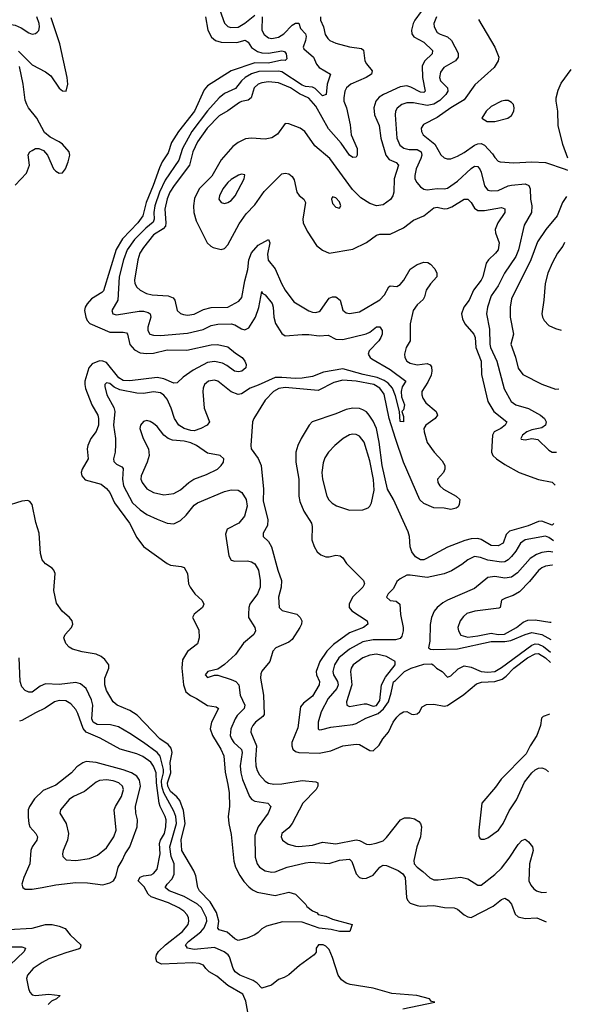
# Model space of a CAD drawing. Header units: inches. Extents: x 1552611 to 1694776, y 811966 to 917215.
# Tile 517 of 549: x 1690917 to 1694184, y 892538 to 898373. Entities that reach past the tile are written whole.
import ezdxf

# ---------------------------------------------------------------- set-up
doc = ezdxf.new("R2010")
doc.units = ezdxf.units.IN
doc.header["$MEASUREMENT"] = 0
doc.layers.add('B6899', color=7, linetype='Continuous')

msp = doc.modelspace()

# ---------------------------------------------------------------- linework, layer by layer
at = {"layer": 'B6899', "color": 5}
for points, elevation in [([(1693332.1, 898472.1), (1693256.6, 898370), (1693246.4, 898350), (1693237, 898310), (1693239.4, 898290), (1693252, 898272), (1693310, 898239.3), (1693361.6, 898190), (1693360.2, 898170), (1693315.6, 898130), (1693300.9, 898099.1), (1693302.2, 898030), (1693319, 897950), (1693310, 897941), (1693290, 897942.8), (1693233.5, 897973.5), (1693210, 897980.8), (1693170, 897974.8), (1693071.6, 897930), (1693046.6, 897913.4), (1693026.5, 897890), (1693014.9, 897850), (1693017.8, 897810), (1693046.2, 897746.2), (1693055.4, 897670), (1693085.3, 897570), (1693104.3, 897544.3), (1693146.6, 897526.6), (1693160.2, 897510), (1693135.5, 897430), (1693133, 897350), (1693126.8, 897330), (1693112.3, 897307.7), (1693070, 897276.7), (1693030, 897270.7), (1692990, 897283.9), (1692936.7, 897316.7), (1692887.5, 897367.5), (1692754.3, 897550), (1692664.7, 897624.7), (1692605, 897710), (1692577.2, 897730), (1692510, 897756), (1692490, 897757.2), (1692444.5, 897695.5), (1692410, 897672.7), (1692370, 897664.7), (1692289.5, 897670.5), (1692253.5, 897666.5), (1692210, 897645.7), (1692178.9, 897621.1), (1692110, 897542), (1692055, 897445.1), (1691980.1, 897370), (1691952.5, 897312.5), (1691945.2, 897270), (1691948.9, 897230), (1691961.7, 897181.7), (1692027.2, 897050), (1692048.2, 897030), (1692062.7, 897022.7), (1692110, 897010.2), (1692130, 897017.6), (1692150, 897038.6), (1692216.4, 897163.6), (1692258, 897222), (1692310, 897275), (1692364.6, 897355.4), (1692470, 897459), (1692490, 897463.5), (1692510, 897459.1), (1692530, 897443.5), (1692543, 897423), (1692557.8, 897350), (1692571, 897331), (1692600.6, 897310), (1692610.1, 897290.1), (1692593.7, 897190), (1692596.6, 897170), (1692618.9, 897118.9), (1692674.3, 897034.3), (1692710, 897006.3), (1692750, 896990.2), (1692890, 897013.5), (1692970, 897053.1), (1693030, 897095.9), (1693050, 897101.5), (1693110, 897101), (1693190, 897139.2), (1693250, 897184.2), (1693310, 897210.8), (1693370, 897258.9), (1693390, 897262.6), (1693430, 897251.9), (1693450, 897253.6), (1693475.7, 897264.3), (1693550, 897309.3), (1693570, 897309.1), (1693590, 897289), (1693610, 897255.2), (1693630, 897242.4), (1693670, 897242.1), (1693770, 897260.8), (1693790, 897251.4), (1693790.6, 897230), (1693749.5, 897170), (1693733.4, 897130), (1693735, 897110), (1693756, 897050), (1693750.2, 897010), (1693735.6, 896990), (1693692.8, 896950), (1693679.4, 896930), (1693659.6, 896850), (1693649.6, 896830), (1693604.8, 896770), (1693577.9, 896710), (1693547, 896670), (1693533.6, 896630), (1693539.3, 896599.3), (1693553.2, 896570), (1693605.6, 896510), (1693614, 896490), (1693619.1, 896430), (1693650.7, 896350), (1693651.5, 896270), (1693688.8, 896110), (1693724.6, 896050), (1693801.1, 895990), (1693792.5, 895970), (1693765.5, 895950), (1693726.8, 895930), (1693716.2, 895910), (1693711.2, 895810), (1693719.6, 895790), (1693741.1, 895770), (1693790, 895736.2), (1693874.4, 895690), (1693990, 895647.5), (1694070, 895632.9), (1694089.1, 895615.1)], 820), ([(1690730, 898374.8), (1690830, 898350.1), (1690890, 898340.4), (1690925.1, 898325.1), (1690970, 898294.4), (1690990, 898288.2), (1691010, 898290.3), (1691020.8, 898299.2), (1691030.6, 898309.4), (1691034.2, 898330), (1691032.8, 898350), (1691019, 898390)], 760), ([(1692016.6, 898390), (1692031.4, 898311.4), (1692053.3, 898270), (1692075.9, 898250), (1692110, 898240.8), (1692203, 898237), (1692252.5, 898252.5), (1692270, 898239), (1692290, 898207.4), (1692325.1, 898185.1), (1692350, 898175.7), (1692390, 898174.6), (1692470, 898188.7), (1692485.1, 898185.1), (1692495.7, 898170), (1692498.4, 898141.6), (1692490, 898131.1), (1692470, 898134), (1692390, 898114.4), (1692310, 898117.8), (1692170, 898070.4), (1692030, 897981), (1692010, 897958.2), (1691951.9, 897830), (1691857.4, 897710), (1691815.4, 897644.6), (1691796.6, 897583.4), (1691759.9, 897530), (1691744.6, 897495.4), (1691707.8, 897390), (1691665.4, 897290), (1691646.4, 897210), (1691616.7, 897170), (1691526, 897074), (1691488.3, 897011.7), (1691413.3, 896766.7), (1691403.9, 896756.1), (1691342.3, 896717.7), (1691315.9, 896690), (1691304, 896670), (1691301, 896650), (1691308.9, 896610), (1691316.6, 896590), (1691331.8, 896571.8), (1691450, 896520.8), (1691530, 896521.7), (1691550, 896518), (1691555.8, 896510), (1691568.9, 896448.9), (1691596.4, 896416.4), (1691630, 896398.1), (1691670, 896394.5), (1691710, 896397.3), (1691790, 896416.5), (1691906.4, 896413.6), (1692050, 896446.6), (1692087.7, 896447.7), (1692150, 896434.3), (1692195.8, 896395.8), (1692234.9, 896370), (1692250.5, 896350), (1692257.3, 896330), (1692256, 896310), (1692232, 896290), (1692213.4, 896286.6), (1692189.6, 896290), (1692144.4, 896324.4), (1692118.3, 896338.3), (1692070, 896346.4), (1692030, 896340.8), (1691943.8, 896296.2), (1691884.9, 896255.1), (1691850, 896221.4), (1691830, 896219.5), (1691770, 896244.4), (1691730, 896252.9), (1691570, 896231.8), (1691530, 896234.5), (1691503.3, 896250), (1691430, 896340.4), (1691410, 896349.5), (1691390, 896350.3), (1691346.7, 896333.3), (1691326.3, 896310), (1691302.9, 896230), (1691302.1, 896210), (1691306.5, 896186.5), (1691344.2, 896090), (1691379, 896030), (1691384.1, 896010), (1691383.9, 895970), (1691370, 895931.9), (1691338, 895890), (1691320.4, 895850), (1691316.8, 895830), (1691322.3, 895770), (1691286.7, 895710), (1691281.8, 895690), (1691284.7, 895670), (1691305.5, 895645.5), (1691399.5, 895619.5), (1691430, 895594.5), (1691450.1, 895570), (1691477.4, 895510), (1691566.9, 895390), (1691610, 895303.2), (1691650.8, 895250.8), (1691790, 895149.1), (1691810, 895140.2), (1691872.8, 895132.8), (1691890, 895125.5), (1691910, 895091), (1691916.9, 895030), (1691926.3, 895010), (1691954.9, 894970), (1691998, 894930), (1692008.2, 894910), (1691999.3, 894890), (1691950.5, 894850), (1691940.5, 894830), (1691977.1, 894757.1), (1691980.4, 894710), (1691970, 894673.2), (1691910, 894627.6), (1691881.5, 894578.5), (1691877.5, 894530), (1691886.9, 894430), (1691901.1, 894390), (1691927.5, 894367.5), (1691963.7, 894350), (1692030, 894308), (1692079.6, 894299.6), (1692093.6, 894290), (1692052.1, 894210), (1692044.4, 894170), (1692057.9, 894130), (1692108.1, 894050), (1692126.4, 894010), (1692132.8, 893912.8), (1692150, 893840.7), (1692156.5, 893790), (1692159.1, 893710), (1692151.8, 893650), (1692154.6, 893610), (1692170, 893544.7), (1692185.1, 893385.1), (1692195.8, 893350), (1692220.8, 893300.8), (1692244.9, 893264.9), (1692273.5, 893233.5), (1692295.5, 893215.5), (1692323.1, 893203.1), (1692430, 893181.5), (1692510, 893202.4), (1692550, 893190.4), (1692611.3, 893130), (1692618, 893118), (1692651.1, 893091.1), (1692678.8, 893078.8), (1692684.7, 893070), (1692730, 893060.7), (1692770, 893042), (1692886, 893010), (1692871.3, 892970), (1692810, 892969), (1692760.9, 892980.9), (1692690, 892988), (1692590, 893024.6), (1692473, 893027), (1692378.5, 893001.5), (1692350, 892985.2), (1692330, 892962.7), (1692310, 892949.3), (1692264.7, 892930), (1692210, 892916.3), (1692190, 892925.3), (1692144.7, 892964.7), (1692099.1, 892979.1), (1692090, 892989.2), (1692096.2, 893030), (1692082.6, 893082.6), (1692045.1, 893145.1), (1691981, 893210), (1691972.4, 893230), (1691959.5, 893299.5), (1691948.7, 893328.7), (1691877.2, 893450), (1691872.2, 893512.2), (1691897, 893610), (1691887, 893687), (1691864.6, 893744.6), (1691847, 893767), (1691810, 893798.5), (1691793.9, 893830), (1691792.9, 893850), (1691811.7, 893910), (1691807.8, 893970), (1691819.5, 894030), (1691814.6, 894054.6), (1691796.9, 894076.9), (1691746.9, 894110), (1691611.9, 894251.9), (1691570, 894279.8), (1691494, 894310), (1691469.7, 894330), (1691430, 894397.4), (1691420.4, 894430), (1691421.4, 894470), (1691444.6, 894530), (1691443.9, 894550), (1691421.9, 894581.9), (1691399.8, 894599.8), (1691370, 894612.8), (1691285.8, 894625.8), (1691230, 894642.6), (1691210, 894653.6), (1691190, 894676), (1691178.7, 894710), (1691185.6, 894730), (1691223.5, 894770), (1691230.9, 894790), (1691227.2, 894810), (1691212.6, 894830), (1691167.6, 894867.6), (1691134.9, 894914.9), (1691119.1, 894990), (1691126, 895090), (1691119.7, 895110), (1691110, 895122.4), (1691070, 895148.3), (1691050, 895172.3), (1691040.3, 895210), (1691031.6, 895330), (1691012.5, 895392.5), (1690990, 895499.3), (1690977.5, 895517.5), (1690964.4, 895524.4), (1690930, 895519.8), (1690828.3, 895488.3)], 740), ([(1690910, 898187.4), (1690990, 898104.9), (1691070, 898063.7), (1691100.7, 898040.7), (1691150, 897966.4), (1691170, 897950.5), (1691192.3, 897950), (1691201.7, 897990), (1691198.2, 898030), (1691155.2, 898230), (1691104, 898384)], 740), ([(1692352.6, 898390), (1692351.7, 898310), (1692364.7, 898284.7), (1692390, 898265.1), (1692410, 898261), (1692450, 898268.6), (1692481.2, 898290), (1692530, 898339.8), (1692550, 898353), (1692570, 898352.4), (1692580.5, 898320.5), (1692609.5, 898290), (1692613.3, 898273.3), (1692609.7, 898250), (1692594.7, 898210), (1692600.1, 898200.1), (1692656.5, 898150), (1692675.6, 898110), (1692690.3, 898090), (1692758, 898050), (1692738.7, 897990), (1692731.4, 897930), (1692710, 897922.1), (1692665.9, 897965.9), (1692650, 897972.7), (1692610, 897976.9), (1692590, 897985.1), (1692470, 898063.5), (1692448.8, 898068.8), (1692333.7, 898066.3), (1692290, 898052.9), (1692252.5, 898030), (1692229.6, 898010), (1692195.7, 897964.3), (1692130, 897935), (1692097.9, 897910), (1692030, 897832.1), (1691936.5, 897710), (1691881.3, 897610), (1691858.7, 897541.3), (1691778.2, 897421.8), (1691745.6, 897350), (1691716.7, 897270), (1691711.7, 897230), (1691713.3, 897190), (1691706.3, 897173.7), (1691662.9, 897137.1), (1691596.5, 897070), (1691553.5, 897010), (1691531.2, 896950), (1691505.8, 896850), (1691498.4, 896710), (1691461.7, 896650), (1691468.9, 896630), (1691490, 896624.7), (1691625, 896645), (1691650, 896645.1), (1691678, 896638), (1691690.2, 896630), (1691694.3, 896610), (1691676.3, 896550), (1691676, 896530), (1691687.8, 896510), (1691710, 896502.6), (1691750, 896501.2), (1691910, 896514.4), (1692003.1, 896536.9), (1692050, 896560.1), (1692090, 896569.1), (1692170.1, 896570.1), (1692190, 896565.1), (1692230, 896540.5), (1692250, 896535.5), (1692274, 896546), (1692314.2, 896610), (1692333.6, 896666.4), (1692350, 896762), (1692352.4, 896752.4), (1692370, 896743.1), (1692411.8, 896691.8), (1692418.7, 896670), (1692421, 896610), (1692432, 896572), (1692470, 896513.6), (1692490, 896499.7), (1692590, 896508.2), (1692630, 896508.2), (1692690, 896499.8), (1692743.7, 896503.7), (1692790, 896480.4), (1692830, 896478.1), (1692968.8, 896511.2), (1692990, 896521.5), (1693030, 896552.1), (1693050, 896552.9), (1693063.5, 896530), (1693063.5, 896510), (1693056.2, 896490), (1693043.5, 896470), (1692987.1, 896410), (1692981.1, 896390), (1692993.4, 896370), (1693003, 896363), (1693110, 896299.2), (1693204.2, 896230), (1693182.5, 896197.5), (1693175.8, 896170), (1693177.7, 896137.7), (1693196.1, 896090), (1693190, 896060.9), (1693180.5, 896050), (1693190, 896021), (1693190.1, 895989.9), (1693170, 895992), (1693166.2, 896050), (1693143, 896143), (1693124.9, 896190), (1693099.6, 896219.6), (1693075.5, 896235.5), (1693033.3, 896253.3), (1692950.1, 896269.9), (1692830, 896302.8), (1692715.6, 896284.4), (1692650, 896257.9), (1692590, 896247.7), (1692550, 896245.6), (1692470, 896253.4), (1692430, 896252.5), (1692330, 896206.1), (1692280.9, 896190), (1692230, 896156.5), (1692210, 896152.2), (1692170, 896167.2), (1692090, 896229.8), (1692070, 896236.2), (1692034.9, 896230), (1692011.3, 896210), (1692003, 896190), (1692001, 896170), (1692010, 896071), (1692041.3, 895990), (1692028, 895970), (1691990.5, 895950), (1691950, 895937.3), (1691930, 895937.6), (1691890, 895949.4), (1691859, 895970), (1691834.1, 896010), (1691814.3, 896070), (1691790, 896123.8), (1691770, 896148.3), (1691750, 896161.5), (1691710, 896167.9), (1691650, 896156.9), (1691610, 896158.8), (1691510, 896179.9), (1691476, 896196), (1691450, 896216), (1691430, 896220.5), (1691422, 896210), (1691421.3, 896198.7), (1691433.4, 896150), (1691473.7, 896073.7), (1691481, 896050), (1691471.6, 895970), (1691483.8, 895890), (1691484.5, 895855.5), (1691481.4, 895810), (1691472.4, 895770), (1691474, 895754), (1691490, 895738.3), (1691522.6, 895722.6), (1691530, 895713), (1691525, 895650), (1691530.7, 895610), (1691584.8, 895510), (1691630, 895468.7), (1691670, 895441.3), (1691730, 895412.8), (1691790, 895389.1), (1691830, 895385.2), (1691870, 895404.7), (1691903.4, 895436.6), (1691950, 895494.9), (1691970, 895510.2), (1692130, 895576.5), (1692170, 895586), (1692210, 895583.7), (1692232.4, 895570), (1692257.8, 895530), (1692264.9, 895490), (1692247.4, 895430), (1692215.3, 895390), (1692145.9, 895354.1), (1692136, 895324), (1692154.5, 895194.5), (1692168.4, 895170), (1692190, 895164.5), (1692265.6, 895165.6), (1692290, 895160.8), (1692310, 895147.2), (1692331.9, 895110), (1692341.8, 895050), (1692340.7, 895010), (1692324.7, 894970), (1692280.7, 894910), (1692274.4, 894890), (1692271.3, 894850), (1692272.6, 894830), (1692308.5, 894770), (1692314, 894750), (1692303.1, 894730), (1692242.9, 894677.1), (1692194.2, 894610), (1692130, 894551.7), (1692090, 894523.6), (1692031.3, 894510), (1692014.8, 894490), (1692030, 894474.8), (1692070, 894488.7), (1692090, 894487.4), (1692170, 894462.8), (1692197, 894450), (1692214.2, 894430), (1692222.2, 894370), (1692250.8, 894310), (1692245.4, 894290), (1692204.2, 894250), (1692193.4, 894230), (1692167.3, 894170), (1692163.4, 894130), (1692170.7, 894110), (1692185.1, 894090), (1692230, 894047), (1692235, 894030), (1692222.4, 893950), (1692225.7, 893910), (1692236.1, 893870), (1692278, 893770), (1692292.1, 893752.1), (1692310, 893741.3), (1692386.8, 893730), (1692404.6, 893710), (1692388.1, 893670), (1692330, 893588.5), (1692310, 893538), (1692311.8, 893410), (1692322.3, 893370), (1692336.5, 893350), (1692370, 893328.4), (1692410, 893321.4), (1692430, 893323), (1692500.7, 893350), (1692610, 893376.8), (1692639.8, 893379.8), (1692750, 893372.3), (1692810, 893392.5), (1692870, 893397.3), (1692884.2, 893384.2), (1692910.2, 893310), (1692928.9, 893288.9), (1692950, 893282.7), (1692970, 893285), (1693010, 893303.7), (1693049.9, 893350.1), (1693061.9, 893358.1), (1693070, 893362), (1693090, 893360.5), (1693158, 893330), (1693186.1, 893310), (1693198.8, 893290), (1693207.6, 893170), (1693214.1, 893154.1), (1693230, 893137.7), (1693270, 893122.2), (1693290, 893119.7), (1693370, 893124.1), (1693432, 893112), (1693490, 893110.2), (1693510, 893101.6), (1693550, 893068.4), (1693570, 893056.9), (1693590, 893052.4), (1693721.6, 893118.4), (1693770, 893159.5), (1693790, 893167.2), (1693810, 893154.9), (1693830, 893131.8), (1693851.7, 893071.7), (1693870, 893055.5), (1693910, 893046.7), (1693978.8, 893050), (1694034.1, 893026.5)], 760), ([(1692698.9, 898390), (1692699.2, 898370), (1692715.6, 898330), (1692725.2, 898285.2), (1692741, 898261), (1692753.4, 898250), (1692790, 898234), (1692870, 898211.3), (1692942, 898202), (1692953, 898193), (1692960.6, 898130), (1692970.7, 898110.7), (1693004.9, 898070), (1693000.3, 898050), (1692969.2, 898030), (1692878.5, 897990), (1692851.5, 897970), (1692842.4, 897950), (1692836.3, 897910), (1692837.3, 897890), (1692851.7, 897850), (1692873.8, 897750), (1692879.9, 897690), (1692916.3, 897610), (1692915.9, 897570), (1692910, 897559.1), (1692890, 897556.5), (1692870, 897569.9), (1692821.2, 897641.2), (1692746.4, 897726.4), (1692670, 897860.2), (1692630, 897908.9), (1692573.7, 897933.7), (1692519.8, 897970), (1692450, 897999.3), (1692390, 898005.5), (1692350, 897999), (1692329.7, 897990.3), (1692306, 897970), (1692288.4, 897910), (1692270, 897896.5), (1692230, 897888.4), (1692218.1, 897881.9), (1692150, 897832.9), (1692097.2, 897802.8), (1692027.2, 897730), (1691970.1, 897650), (1691943.2, 897590), (1691922.7, 897510), (1691831.5, 897390), (1691806.5, 897350), (1691790, 897311.5), (1691777.1, 897250), (1691782.2, 897170), (1691779.4, 897150), (1691766.7, 897133.3), (1691710, 897097.2), (1691650, 897023.4), (1691628.7, 896990), (1691617.1, 896950), (1691597.2, 896830), (1691599, 896810), (1691610, 896787.9), (1691630.3, 896770), (1691667, 896750), (1691701.5, 896741.5), (1691795.5, 896735.5), (1691825.3, 896725.3), (1691835, 896710), (1691850.1, 896650.1), (1691870, 896632.2), (1691886, 896626), (1691910, 896622.1), (1691950, 896627.6), (1692004.5, 896655.5), (1692050, 896668.1), (1692150, 896670.1), (1692215.6, 896704.4), (1692232.9, 896727.1), (1692250, 896824.9), (1692267.7, 896892.3), (1692274.5, 896950), (1692289.7, 896990.3), (1692330, 897037.6), (1692390.1, 897070.1), (1692397.6, 897050), (1692384.1, 896984.1), (1692387.6, 896947.6), (1692430, 896895.8), (1692466.8, 896810), (1692488.9, 896770), (1692540.1, 896700.1), (1692630, 896648), (1692650, 896639.1), (1692670, 896636.9), (1692690, 896642.8), (1692697.6, 896650), (1692750, 896721.8), (1692770, 896731.4), (1692790, 896730.1), (1692814.2, 896710), (1692831, 896651), (1692850, 896636.5), (1692870, 896632.3), (1692930, 896641), (1693050, 896713.1), (1693078.3, 896741.7), (1693102.6, 896790), (1693110, 896796.5), (1693150, 896791), (1693170, 896804), (1693191, 896829), (1693230, 896894.2), (1693270, 896922.3), (1693310, 896935.8), (1693334.6, 896934.6), (1693350, 896924.2), (1693375.5, 896895.5), (1693387.6, 896870), (1693387.8, 896850), (1693350, 896807.3), (1693324.2, 896770), (1693315.2, 896730), (1693306, 896714), (1693270, 896682.6), (1693247.2, 896650), (1693230.2, 896570.2), (1693230.2, 896470), (1693206.5, 896430), (1693194.9, 896390), (1693197.3, 896370), (1693209.1, 896350), (1693230, 896336.9), (1693270, 896328.1), (1693330, 896335), (1693348, 896328), (1693355.6, 896315.6), (1693358.1, 896290), (1693353.1, 896266.9), (1693334.9, 896225.1), (1693299, 896170), (1693298.8, 896150), (1693305.1, 896130), (1693322.3, 896102.3), (1693382.8, 896050), (1693390.3, 896030), (1693376.9, 896010), (1693322.3, 895970), (1693311.3, 895950), (1693313.2, 895930), (1693330, 895866.7), (1693372.2, 895810), (1693418.9, 895759), (1693433.8, 895730), (1693434.9, 895710), (1693426.5, 895690), (1693390.3, 895650), (1693392.3, 895630), (1693404.4, 895610), (1693427.1, 895590), (1693502.8, 895550), (1693522.7, 895530), (1693519.7, 895500.3), (1693513.4, 895486.6), (1693502.6, 895477.4), (1693470, 895470.4), (1693430, 895478), (1693370, 895479), (1693310, 895505.9), (1693287.2, 895527.2), (1693190.6, 895750), (1693142.2, 895890), (1693104.8, 896010), (1693074.6, 896154.6), (1693050, 896189.9), (1693014.3, 896210), (1692910, 896230.5), (1692830, 896235.7), (1692776.9, 896223.1), (1692684.8, 896175.2), (1692490, 896193), (1692452, 896188), (1692419.8, 896170), (1692370, 896118.9), (1692302.6, 896010), (1692296, 895990), (1692285, 895850), (1692287.2, 895830), (1692330, 895773), (1692346.8, 895730), (1692360.1, 895590), (1692358.8, 895518.8), (1692386.7, 895410), (1692384, 895376), (1692359.1, 895330), (1692358, 895310), (1692390, 895280.8), (1692408.3, 895248.3), (1692445, 895110), (1692467.2, 895050), (1692466, 895010), (1692448.7, 894950), (1692453.6, 894890), (1692470.9, 894870.9), (1692557.6, 894850), (1692578, 894830), (1692587.2, 894810), (1692584.9, 894790), (1692575.8, 894770), (1692530, 894699.3), (1692510, 894683.4), (1692433.4, 894650), (1692415.3, 894630), (1692397.6, 894570), (1692350, 894511.3), (1692344.2, 894495.8), (1692343.2, 894470), (1692361.3, 894370), (1692364.7, 894255.3), (1692357.5, 894242.5), (1692314, 894210), (1692296.8, 894190), (1692287.6, 894170), (1692286.4, 894150), (1692320.1, 894070), (1692312.8, 893990), (1692314.7, 893950), (1692322.7, 893922.7), (1692337.2, 893897.2), (1692370, 893860.2), (1692390, 893848.6), (1692422.9, 893842.9), (1692470, 893843.4), (1692590, 893863.7), (1692670, 893856), (1692682.8, 893850), (1692683.4, 893843.4), (1692682.5, 893830), (1692671.8, 893810), (1692594.3, 893730), (1692530, 893608.7), (1692510, 893583.7), (1692469.5, 893550.5), (1692465.8, 893530), (1692473.7, 893510), (1692506.7, 893486.7), (1692550, 893474), (1692570, 893472.9), (1692650, 893480.3), (1692710, 893497.7), (1692790, 893489.3), (1692910, 893512.7), (1692930, 893507.6), (1692970, 893487.1), (1692990, 893485.2), (1693028.2, 893491.8), (1693070, 893506.7), (1693090, 893526), (1693171.2, 893630), (1693196.5, 893643.5), (1693230, 893643.1), (1693255.9, 893635.9), (1693281, 893621), (1693291, 893610), (1693297, 893590), (1693290.8, 893529.3), (1693269, 893470), (1693250.3, 893390.3), (1693253.1, 893370), (1693270, 893350.3), (1693305.3, 893325.3), (1693346.8, 893286.8), (1693370, 893275.9), (1693394.6, 893274.6), (1693530, 893290.9), (1693570, 893281.2), (1693630, 893244), (1693650, 893243.6), (1693730, 893306.6), (1693770, 893345), (1693816.1, 893403.9), (1693870, 893484.6), (1693890, 893508.4), (1693910, 893516.2), (1693930, 893500.2), (1693953.5, 893470), (1693958.6, 893450), (1693935.8, 893370), (1693932.8, 893270), (1693943.6, 893243.6), (1693961.5, 893221.5), (1693977.1, 893210), (1694010, 893200.6), (1694036.8, 893202.2)], 780), ([(1692102.5, 898430), (1692130, 898352.2), (1692150, 898332.1), (1692166.5, 898326.5), (1692210, 898329.6), (1692250, 898353.2), (1692310, 898399.6)], 760), ([(1693386, 898390), (1693370.2, 898350), (1693371, 898330), (1693390, 898297.3), (1693406.8, 898286.8), (1693451, 898271), (1693474.2, 898250), (1693513.9, 898173.9), (1693514.2, 898150), (1693496.9, 898130), (1693429.2, 898090), (1693410, 898062.9), (1693403.5, 898030), (1693408.6, 898010), (1693450.1, 897970.1), (1693452.2, 897950), (1693440.7, 897930), (1693405.6, 897894.4), (1693370, 897872.6), (1693330, 897864.5), (1693250, 897880.2), (1693210, 897880.6), (1693179.5, 897870), (1693151.8, 897848.2), (1693142.8, 897830), (1693140.6, 897810), (1693149.5, 897670), (1693168.8, 897630), (1693190.9, 897610.9), (1693223.3, 897603.3), (1693270, 897603.1), (1693294.7, 897590), (1693298.3, 897570), (1693293.4, 897550), (1693264.4, 897490), (1693256.1, 897450), (1693258, 897430), (1693268.2, 897408.2), (1693290, 897382.6), (1693310, 897368.1), (1693330, 897365.5), (1693390, 897372.9), (1693430, 897369.6), (1693450, 897375.1), (1693510, 897415.3), (1693590, 897491.6), (1693610, 897504.3), (1693630, 897502.4), (1693643, 897483), (1693650.1, 897469.9), (1693668.8, 897388.8), (1693690, 897362.3), (1693710, 897357.8), (1693750, 897360.1), (1693810, 897389), (1693830, 897392.5), (1693910, 897399.4), (1693933, 897390), (1693939.3, 897370), (1693941.8, 897310), (1693950.9, 897270), (1693947.8, 897230), (1693904, 897156), (1693870.6, 897010), (1693856.1, 896970), (1693788.2, 896870), (1693750, 896796.4), (1693710, 896735.6), (1693688, 896670), (1693681, 896630), (1693698.5, 896538.5), (1693700.6, 896450), (1693705.5, 896430), (1693743.4, 896350), (1693785.8, 896185.8), (1693828.4, 896110), (1693855.3, 896090), (1693930, 896067.7), (1694001.1, 896030), (1694025.7, 896010), (1694035.8, 895990), (1694030.4, 895970), (1694010, 895954.3), (1693950, 895941.7), (1693920.5, 895930), (1693895.5, 895910), (1693885.5, 895890), (1693887.4, 895887.4), (1693910, 895883.6), (1693950, 895890.4), (1693985, 895884.9), (1694050, 895821.1), (1694070, 895810.3), (1694095.9, 895809)], 840), ([(1693633.7, 898373.7), (1693730.2, 898210.2), (1693753.8, 898150), (1693750.2, 898130), (1693726.3, 898090), (1693612.2, 897987.8), (1693550, 897897.7), (1693470, 897849.9), (1693390, 897793.4), (1693308.1, 897751.9), (1693294, 897730), (1693295.8, 897710), (1693306.9, 897690), (1693375.9, 897635.9), (1693411.5, 897571.5), (1693430, 897554.9), (1693449.3, 897549.3), (1693470, 897549.2), (1693510, 897564), (1693550, 897586.3), (1693610, 897628.6), (1693630, 897637.5), (1693650, 897639), (1693670, 897629.4), (1693717.4, 897577.4), (1693730, 897556.5), (1693750, 897535.3), (1693762.8, 897530), (1693844.1, 897524.1), (1693950, 897530.2), (1694030, 897527.6), (1694147.2, 897487.2), (1694160.4, 897481.8)], 860), ([(1690890, 897392.6), (1690956.5, 897463.5), (1690974.5, 897510), (1690967.6, 897572.4), (1690976.2, 897590), (1690990, 897598.3), (1691010, 897608.9), (1691030, 897610.2), (1691058, 897598), (1691081.8, 897570), (1691117.6, 897490), (1691130, 897476.1), (1691150, 897464), (1691170, 897466.3), (1691187.4, 897490), (1691204.4, 897530), (1691213.6, 897570), (1691208.9, 897590), (1691170, 897634.6), (1691150, 897649.8), (1691096.7, 897676.6), (1691064.5, 897704.5), (1691017.5, 897790), (1690969.3, 897850), (1690958.6, 897870), (1690950, 897896), (1690937.1, 897990), (1690914.9, 898094.9)], 740), ([(1694163.2, 897552.7), (1694133.6, 897633.6), (1694106.5, 897746.5), (1694104, 897830), (1694093.8, 897890), (1694094.6, 897910), (1694105, 897955), (1694123.4, 897996.6), (1694183.7, 898077.5)], 860), ([(1694154.4, 897324.8), (1694131.2, 897288.8), (1694100.5, 897210), (1694033.6, 897130), (1693983.3, 897056.7), (1693945, 896950), (1693830, 896718.3), (1693822, 896670), (1693821.6, 896610), (1693841, 896510), (1693826, 896450), (1693853.1, 896373.1), (1693870, 896308), (1693896.4, 896270), (1694010, 896212.4), (1694090, 896183.6), (1694109.6, 896184.9)], 860), ([(1694143.9, 897053.1), (1694134.4, 897030), (1694102.3, 896990), (1694070, 896929.6), (1694044.5, 896870), (1694028.6, 896810), (1694021.4, 896710), (1694009.2, 896630), (1694012.9, 896610), (1694023.1, 896590), (1694050, 896561.3), (1694090, 896543.1), (1694123.4, 896533)], 880), ([(1694081.2, 895388), (1694070, 895376.5), (1694010, 895400.8), (1693990, 895398.4), (1693927.6, 895372.4), (1693817.7, 895342.3), (1693798.1, 895321.9), (1693779.4, 895270), (1693750, 895254), (1693710, 895257.3), (1693650, 895292.2), (1693630, 895298.1), (1693590, 895296.6), (1693552.8, 895287.2), (1693450, 895246), (1693323, 895177), (1693310, 895171.8), (1693290, 895172.7), (1693261.1, 895190), (1693238.5, 895218.5), (1693229.6, 895249.6), (1693225.3, 895310), (1693217, 895337), (1693130, 895528.7), (1693095.5, 895590), (1693062.9, 895730), (1693046.4, 895870), (1693030.7, 895949.3), (1693010, 895993.4), (1692986.1, 896030), (1692970, 896048.4), (1692950, 896061.3), (1692930, 896067.7), (1692890, 896070.4), (1692850, 896062.5), (1692790, 896037), (1692649.1, 895990), (1692631.3, 895970), (1692584, 895890), (1692563.5, 895850), (1692551.8, 895810), (1692551.6, 895750), (1692569.4, 895650), (1692570.7, 895550), (1692576.6, 895516.6), (1692600.1, 895460.1), (1692644.6, 895390), (1692649.4, 895370), (1692647.6, 895290), (1692660.2, 895250), (1692679.4, 895219.4), (1692700.6, 895200.6), (1692730, 895190.2), (1692750, 895190.2), (1692790, 895199.5), (1692814.9, 895194.9), (1692830, 895184), (1692852.2, 895150), (1692953.8, 895050), (1692958.8, 895030), (1692948.6, 895010), (1692888.4, 894950), (1692867.3, 894910), (1692867.7, 894890), (1692883.6, 894870), (1692974.6, 894810), (1692978.9, 894790), (1692953.1, 894770), (1692870, 894738.7), (1692776.1, 894670), (1692735.5, 894630), (1692693.7, 894570), (1692672.3, 894510), (1692674.4, 894490), (1692692.4, 894450), (1692690.1, 894430), (1692650, 894363.9), (1692597.2, 894322.8), (1692580.2, 894299.8), (1692564.1, 894175.9), (1692528.4, 894090), (1692527.9, 894070), (1692533.8, 894050), (1692550, 894035.5), (1692569.7, 894029.7), (1692690, 894025.7), (1692759.8, 894040.2), (1692830, 894070.2), (1692910, 894079.1), (1692930, 894076.5), (1692990, 894042), (1693010, 894038.8), (1693046.6, 894073.4), (1693068, 894110), (1693100.4, 894150), (1693128.9, 894210), (1693150, 894240.3), (1693170, 894259.7), (1693190, 894270.2), (1693210, 894273.1), (1693237.3, 894257.3), (1693250, 894254.4), (1693270, 894259.3), (1693283.7, 894270), (1693300.1, 894299.9), (1693326.2, 894313.8), (1693370, 894315.8), (1693430, 894303.8), (1693450, 894309.3), (1693547, 894373), (1693622.3, 894437.7), (1693652.3, 894447.7), (1693730, 894450.5), (1693774.6, 894465.4), (1693797.3, 894482.7), (1693842.6, 894530), (1693924.7, 894590), (1693970, 894614.2), (1693990, 894616.5), (1694030, 894591.2), (1694060.6, 894562.9)], 820), ([(1694077.6, 895284.2), (1694050, 895304.4), (1694030, 895311.2), (1693910.3, 895290), (1693883.5, 895270), (1693856, 895224), (1693830, 895191.2), (1693810, 895171.9), (1693790, 895160.7), (1693770, 895158), (1693689.9, 895169.9), (1693645.8, 895185.8), (1693610, 895190.7), (1693570, 895171.6), (1693535.8, 895144.2), (1693474.4, 895105.6), (1693430, 895089.1), (1693330, 895067.9), (1693230, 895081.7), (1693210, 895080.5), (1693170, 895059.7), (1693150, 895042.4), (1693130, 895002), (1693099.1, 894970), (1693089.1, 894950), (1693110, 894930.6), (1693147.1, 894927.1), (1693168, 894910), (1693172.1, 894847.9), (1693188.6, 894770), (1693188.6, 894750), (1693179.8, 894720.2), (1693170, 894706.5), (1693142.1, 894697.9), (1693010, 894697.6), (1692950, 894685.1), (1692870, 894641.8), (1692807.4, 894590), (1692780.8, 894550), (1692771, 894510), (1692774.4, 894490), (1692798.2, 894450), (1692802.9, 894430), (1692795.4, 894410), (1692743.6, 894350), (1692702.4, 894270), (1692683.8, 894210), (1692684.2, 894170), (1692690, 894164.6), (1692705.9, 894165.9), (1692760.3, 894179.7), (1692890, 894195.2), (1692910, 894201.5), (1692966.2, 894233.8), (1693039.2, 894260.8), (1693071.9, 894288.1), (1693100.9, 894330), (1693117.3, 894382.7), (1693130, 894449.1), (1693143.3, 894456.7), (1693194.9, 894510), (1693234.6, 894530), (1693310, 894553.4), (1693354.9, 894554.9), (1693366.4, 894550), (1693384.4, 894530), (1693418, 894510), (1693450, 894476.4), (1693470, 894485.2), (1693513.5, 894526.5), (1693550, 894542.8), (1693590, 894536.6), (1693650, 894509.7), (1693690, 894505.9), (1693730, 894509.6), (1693770, 894533), (1693950, 894666.9), (1693970, 894673.9), (1693990, 894672.8), (1694019, 894659), (1694061.3, 894623.7)], 840), ([(1694075.3, 895217.3), (1694050, 895221.5), (1694010, 895214.6), (1693976.9, 895203.1), (1693940.6, 895179.4), (1693865.6, 895094.4), (1693830, 895068.8), (1693790, 895062.2), (1693730, 895072.5), (1693690, 895067.5), (1693610, 895002), (1693450, 894933.7), (1693422.3, 894917.7), (1693388.4, 894890), (1693372.3, 894867.7), (1693355.8, 894830), (1693347.8, 894787.8), (1693346.2, 894690), (1693338, 894650), (1693350, 894641.8), (1693370, 894639.8), (1693510, 894644.2), (1693710, 894688.3), (1693790, 894688.7), (1693826, 894694), (1693910, 894729.7), (1693950, 894740.8), (1694010, 894728.6), (1694062.3, 894699)], 860), ([(1694072.6, 895140.4), (1694070, 895140.9), (1694030, 895133.4), (1694010, 895123.8), (1693990, 895108.4), (1693937, 895043), (1693876.9, 894983.1), (1693839.8, 894960.2), (1693794.7, 894945.3), (1693770, 894931.8), (1693763.1, 894890), (1693754.6, 894885.4), (1693611.7, 894868.3), (1693565.8, 894854.2), (1693544.5, 894835.5), (1693525.8, 894810), (1693512.4, 894770), (1693514.9, 894750), (1693530, 894725.8), (1693570, 894714), (1693630, 894720.4), (1693710, 894737.8), (1693750.6, 894730), (1693789, 894731), (1693858.9, 894770), (1693897.7, 894802.3), (1693926, 894814), (1693970, 894815.2), (1694057.3, 894802.7), (1694063.7, 894803.2)], 880), ([(1693186, 892510), (1693375.3, 892550), (1693355.1, 892555.1), (1693344, 892570), (1693269.3, 892590), (1693121.7, 892601.7), (1693010, 892633), (1692874.4, 892654.4), (1692850, 892662.5), (1692823.1, 892683.1), (1692803.9, 892710), (1692770, 892815.6), (1692750, 892863.1), (1692730, 892882.9), (1692713.6, 892890), (1692686, 892890), (1692673.4, 892870), (1692673.4, 892846.6), (1692661, 892830), (1692573.2, 892766.8), (1692510, 892712.7), (1692483.8, 892696.2), (1692450, 892685.2), (1692408.6, 892651.4), (1692350, 892633.3), (1692323.6, 892663.6), (1692299.6, 892679.6), (1692220.6, 892710), (1692192.2, 892730), (1692181.4, 892750), (1692158.8, 892818.8), (1692151.4, 892831.4), (1692127.9, 892847.9), (1692070, 892873.9), (1691950, 892862.7), (1691911.1, 892870), (1691899.4, 892890), (1691916.3, 892910), (1691990, 892967.2), (1692010.3, 892990), (1692025.1, 893030), (1692022.5, 893050), (1691992.8, 893110), (1691970, 893131.7), (1691890, 893177.1), (1691802.2, 893210), (1691778.2, 893230), (1691790.7, 893250), (1691819.8, 893280.2), (1691831.5, 893308.5), (1691832.2, 893370), (1691813.6, 893413.6), (1691806.9, 893470), (1691845.5, 893610), (1691840.9, 893650), (1691830, 893683), (1691770.7, 893790), (1691758.3, 893830), (1691757.2, 893862.8), (1691769.1, 893910), (1691768.3, 893928.4), (1691749.1, 894009.1), (1691730.2, 894030.2), (1691650, 894089.3), (1691570, 894143.2), (1691502.2, 894182.2), (1691454.8, 894194.8), (1691376.5, 894196.5), (1691351.2, 894210), (1691343.4, 894230), (1691349.9, 894310), (1691342.7, 894342.7), (1691310, 894408.7), (1691277.8, 894437.8), (1691250, 894444.9), (1691150, 894432.7), (1691070, 894437.7), (1691037.7, 894422.3), (1690990, 894386.6), (1690970, 894386.6), (1690950, 894396.8), (1690930, 894419.1), (1690918.6, 894450), (1690913.6, 894590)], 760), ([(1692272.8, 892470), (1692257, 892557), (1692238.2, 892598.2), (1692148.9, 892648.9), (1692083.7, 892703.7), (1692039.7, 892730), (1692018.9, 892750), (1692006, 892770), (1691979.5, 892779.5), (1691943.2, 892783.2), (1691755.8, 892775.8), (1691729.2, 892790), (1691723, 892810), (1691726.4, 892830), (1691738.7, 892850), (1691779.6, 892890), (1691881.6, 892970), (1691914, 893010), (1691919, 893030), (1691916.7, 893050), (1691908, 893068), (1691888.6, 893090), (1691860.2, 893110), (1691798.5, 893138.5), (1691694.7, 893174.7), (1691678.6, 893190), (1691653.2, 893233.2), (1691618.8, 893270), (1691630, 893291), (1691650, 893298.8), (1691695.2, 893304.8), (1691710, 893313.2), (1691730, 893339), (1691749.4, 893430), (1691744.2, 893490), (1691749.9, 893510), (1691773.7, 893550), (1691783.1, 893590), (1691783.7, 893630), (1691779.2, 893650), (1691748.3, 893710), (1691743.2, 893730), (1691727.1, 893850), (1691724.4, 893910), (1691710, 893949.3), (1691692.5, 893972.5), (1691645.8, 894005.8), (1691610, 894021.1), (1691512.5, 894050), (1691394.1, 894114.1), (1691309.7, 894149.7), (1691291.8, 894171.8), (1691261.6, 894261.6), (1691250, 894284.1), (1691218.9, 894318.9), (1691190, 894335.5), (1691150, 894337.7), (1691122.6, 894330), (1691067.5, 894292.5), (1691010, 894265.3), (1690930, 894219), (1690914.7, 894214.7)], 780), ([(1694054.7, 894259.2), (1694050, 894255.9), (1694016.5, 894243.5), (1694006.7, 894233.3), (1694001.6, 894190), (1693978.8, 894130), (1693939.9, 894070), (1693917.2, 894022.8), (1693768.1, 893871.9), (1693734.8, 893825.2), (1693654.3, 893730), (1693635.7, 893570), (1693635.5, 893535.5), (1693641.7, 893521.7), (1693650, 893515.3), (1693670, 893515.4), (1693690, 893524), (1693753.3, 893570), (1693781.1, 893610), (1693815.5, 893684.5), (1693858.7, 893750), (1693906.1, 893853.9), (1693950, 893909.5), (1693970, 893926.7), (1693990, 893936.4), (1694010, 893938.1), (1694030, 893931.9), (1694048, 893914.4)], 820), ([(1690850, 892981), (1690990, 892989.5), (1691070, 893011.5), (1691110, 893011.5), (1691150, 893001.4), (1691185.9, 892985.9), (1691215.3, 892950), (1691278.7, 892890), (1691275.8, 892870), (1691270, 892866.8), (1691190, 892843.2), (1691090, 892806.1), (1691050, 892786.2), (1690996.2, 892750), (1690962.2, 892710), (1690958, 892690), (1690968.6, 892631.4), (1690976.1, 892610), (1690990, 892592.9), (1691010, 892590.1), (1691090, 892598), (1691156, 892590), (1691135.5, 892570), (1691104.5, 892555.5), (1691084.5, 892535.5)], 780), ([(1690798.1, 892878.1), (1690930, 892878.2), (1690950.3, 892870), (1690942.3, 892850), (1690817.3, 892730)], 760)]:
    msp.add_lwpolyline(points, dxfattribs=dict(at, elevation=elevation))
for points, elevation in [([(1693790, 897894.7), (1693770, 897889.6), (1693710, 897858.3), (1693679.5, 897830), (1693654.8, 897790), (1693684.7, 897770), (1693730, 897769), (1693808.7, 897790), (1693830, 897804.7), (1693842.7, 897830), (1693846, 897850), (1693840.9, 897870), (1693830, 897882.7), (1693810, 897893.3)], 880), ([(1692230, 897457), (1692211.8, 897451.8), (1692170, 897426.2), (1692150, 897408.7), (1692119.3, 897370), (1692099.6, 897330), (1692097, 897310), (1692110, 897288.8), (1692130, 897284), (1692150, 897289.1), (1692170, 897302.4), (1692192.3, 897330), (1692246.6, 897430), (1692250, 897454)], 840), ([(1692770, 897324), (1692763.8, 897310), (1692770, 897282.8), (1692790, 897262), (1692810, 897256), (1692818, 897270), (1692810, 897292.7), (1692790, 897318)], 840), ([(1691670, 895996.9), (1691650, 895991.3), (1691632.4, 895970), (1691629, 895950), (1691648, 895890), (1691679.7, 895830), (1691684.4, 895790), (1691672.5, 895750), (1691635.9, 895670), (1691634.4, 895650), (1691641.3, 895630), (1691670, 895592.8), (1691710.1, 895570.1), (1691770, 895557.4), (1691830, 895564.4), (1691870, 895585.7), (1691917.8, 895630), (1691948, 895650), (1692023.2, 895676.8), (1692087.7, 895710), (1692110.7, 895730), (1692124.2, 895750), (1692126.6, 895770), (1692103.7, 895790), (1692030, 895804.6), (1691964.1, 895850), (1691930, 895865.3), (1691890, 895875), (1691821.9, 895881.9), (1691795.8, 895890), (1691769.9, 895909.9), (1691730, 895961.1), (1691710, 895979.7), (1691690, 895992.6)], 780), ([(1692890, 895916.5), (1692870, 895912.8), (1692832, 895890), (1692783.6, 895850), (1692745.8, 895810), (1692724.5, 895775.5), (1692714.2, 895745.8), (1692707, 895690), (1692709.4, 895650), (1692735, 895550), (1692747.5, 895527.5), (1692767, 895507), (1692792.5, 895492.5), (1692870, 895466.8), (1692950, 895467.2), (1692980.5, 895479.5), (1692990.6, 895489.4), (1692999.8, 895510), (1693015.4, 895584.6), (1693011.7, 895648.3), (1692990, 895757.6), (1692956.5, 895870), (1692930, 895905.1), (1692910, 895914.4)], 840), ([(1693030, 894612.2), (1692990, 894607.2), (1692950, 894591.6), (1692891, 894550), (1692880.2, 894530), (1692876.8, 894510), (1692884.6, 894430), (1692851.8, 894330), (1692853.4, 894310), (1692870, 894302), (1692957.4, 894317.4), (1692970, 894317.8), (1693010, 894303.6), (1693030, 894308), (1693050, 894337.3), (1693058.8, 894430), (1693084, 894476), (1693140.2, 894550), (1693141, 894570), (1693090, 894597.9)], 860), ([(1691310, 893976.1), (1691290, 893968.4), (1691255.5, 893944.5), (1691223.2, 893910), (1691130, 893836.6), (1691056, 893804), (1691005.1, 893754.9), (1690975.3, 893710), (1690967.9, 893690), (1690966.6, 893646.6), (1690970.2, 893610), (1690976.9, 893590), (1691011.6, 893550), (1691022, 893530), (1691018.5, 893510), (1690991.3, 893470), (1690983.5, 893450), (1690977.5, 893370), (1690941.4, 893290), (1690930.2, 893250), (1690935.3, 893230), (1690950, 893220.2), (1690990, 893219), (1691050, 893229), (1691130, 893245), (1691250, 893259.2), (1691317.9, 893257.9), (1691410, 893245.5), (1691450, 893257.8), (1691471.9, 893270), (1691486.6, 893293.4), (1691499.4, 893350), (1691523.6, 893390), (1691540.8, 893430), (1691568.3, 893471.7), (1691612.8, 893590), (1691614.8, 893630), (1691603.8, 893670), (1691602.9, 893710), (1691632.3, 893830), (1691626.1, 893866.1), (1691609.9, 893890), (1691579.1, 893910), (1691530, 893926.6), (1691370.2, 893969.8)], 820), ([(1691430, 893867.7), (1691390, 893863.8), (1691370, 893854.9), (1691300.9, 893799.1), (1691235.3, 893770), (1691210, 893751.8), (1691158.9, 893690), (1691154.6, 893670), (1691192.7, 893610), (1691206.3, 893550), (1691200.6, 893510), (1691174.9, 893450), (1691170.3, 893430), (1691173, 893413), (1691192.8, 893392.8), (1691250, 893389.4), (1691330, 893401.5), (1691377.8, 893422.2), (1691430, 893465.4), (1691474.4, 893530), (1691487.9, 893570), (1691477, 893690), (1691483.7, 893710), (1691519.2, 893770), (1691531.2, 893810), (1691526.3, 893830), (1691503.5, 893850), (1691470, 893862)], 840)]:
    msp.add_lwpolyline(points, close=True, dxfattribs=dict(at, elevation=elevation))

doc.saveas('drawing.dxf')
